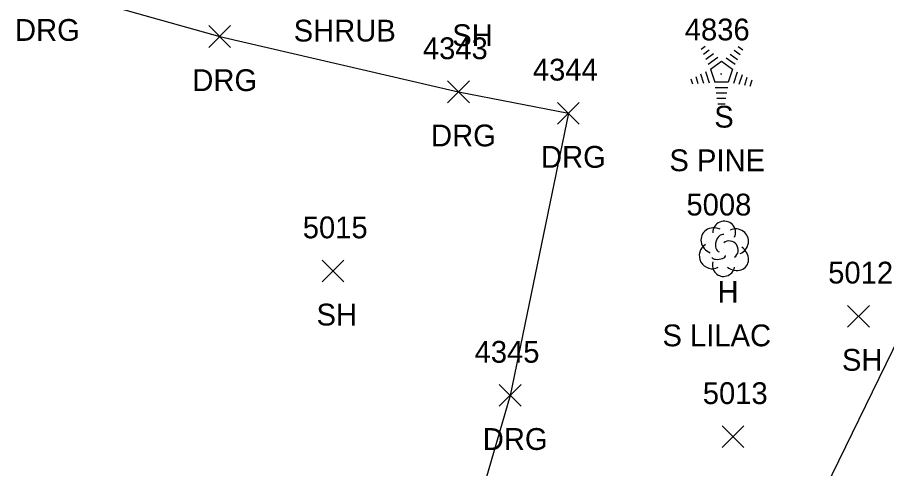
# Model space of a CAD drawing. Extents: x 1482574 to 1485769, y 580696 to 595649.
# Drawn here: x 1483501.8 to 1483581.5, y 583367.9 to 583409.3 of the extents above; entities that cross this region are included whole.
import ezdxf

# ---------------------------------------------------------------- set-up
doc = ezdxf.new("R2010")
doc.units = 0
for name, color, linetype in [('L_A', 7, 'Continuous'), ('L_C', 7, 'Continuous'), ('L_I', 7, 'Continuous'), ('L_TIC', 7, 'Continuous'), ('LBF', 7, 'Continuous'), ('LTC', 7, 'Continuous'), ('LTD', 7, 'Continuous'), ('R_A', 7, 'Continuous'), ('R_I', 7, 'Continuous'), ('R_TIC', 7, 'Continuous'), ('RDG', 7, 'Continuous')]:
    doc.layers.add(name, color=color, linetype=linetype)

msp = doc.modelspace()

# ---------------------------------------------------------------- linework, layer by layer
at = {"layer": 'L_TIC'}
for points in [[(1483529.744, 583385.025), (1483531.744, 583387.025)], [(1483531.744, 583385.025), (1483529.744, 583387.025)], [(1483577.916, 583380.875), (1483579.916, 583382.875)], [(1483579.916, 583380.875), (1483577.916, 583382.875)], [(1483566.42, 583369.818), (1483568.42, 583371.818)], [(1483568.42, 583369.818), (1483566.42, 583371.818)]]:
    msp.add_lwpolyline(points, dxfattribs=at)
at = {"layer": 'LBF'}
msp.add_lwpolyline([(1483587.581, 583390.09), (1483570.95, 583355.989)], dxfattribs=at)
at = {"layer": 'LTC'}
for p, q in [((1483564.506, 583406.389), (1483564.861, 583406.647)), ((1483567.904, 583406.63), (1483568.324, 583406.325)), ((1483564.716, 583405.924), (1483565.245, 583406.308)), ((1483564.925, 583405.458), (1483565.629, 583405.969)), ((1483565.135, 583404.992), (1483566.013, 583405.63)), ((1483566.791, 583405.585), (1483567.601, 583404.996)), ((1483567.162, 583405.933), (1483567.842, 583405.439)), ((1483567.533, 583406.281), (1483568.083, 583405.882)), ((1483565.36, 583404.537), (1483566.371, 583405.272)), ((1483566.371, 583405.272), (1483567.368, 583404.547)), ((1483564.45, 583404.102), (1483564.721, 583403.266)), ((1483564.905, 583404.318), (1483565.236, 583403.299)), ((1483565.36, 583404.537), (1483565.747, 583403.344)), ((1483567.368, 583404.547), (1483566.977, 583403.344)), ((1483567.806, 583404.276), (1483567.468, 583403.236)), ((1483568.25, 583404.025), (1483567.963, 583403.141)), ((1483563.539, 583403.668), (1483563.691, 583403.2)), ((1483563.994, 583403.885), (1483564.206, 583403.233)), ((1483566.977, 583403.344), (1483565.747, 583403.344)), ((1483568.695, 583403.775), (1483568.458, 583403.046)), ((1483569.139, 583403.525), (1483568.952, 583402.951)), ((1483566.939, 583402.844), (1483565.794, 583402.844)), ((1483566.855, 583402.344), (1483565.867, 583402.344)), ((1483566.771, 583401.844), (1483565.94, 583401.844)), ((1483566.687, 583401.344), (1483566.012, 583401.344))]:
    msp.add_line(p, q, dxfattribs=at)
at = {"layer": 'LTD'}
msp.add_line((1483566.564, 583388.118), (1483566.564, 583388.118), dxfattribs=at)
msp.add_line((1483566.564, 583388.118), (1483566.564, 583388.118), dxfattribs=at)
msp.add_arc((1483566.611, 583389.552), 1.047, 335.52715, 180.95627, dxfattribs=at)
for centre, major_axis, ratio, start_param, end_param in [((1483565.772, 583388.785), (1.21, -0.512), 0.895232, 1.570796, 4.712389), ((1483567.606, 583388.702), (-1.141, -0.483), 0.949671, 1.570796, 4.712389), ((1483566.356, 583388.576), (-0.208, -0.792), 0.645439, 3.141593, 6.283185), ((1483567.064, 583387.951), (-0.5, 0.667), 0.989748, 3.141593, 6.283185), ((1483565.481, 583387.409), (0.584, -1.042), 0.959034, 3.141593, 6.283185), ((1483567.564, 583387.285), (-1.09, 0.792), 0.841452, 1.570796, 4.712389), ((1483566.106, 583387.368), (-0.625, -0.083), 0.423636, 0, 3.141593), ((1483566.564, 583386.618), (0.265, 1.061), 0.942809, 1.570796, 4.712389)]:
    msp.add_ellipse(centre, major_axis=major_axis, ratio=ratio, start_param=start_param, end_param=end_param, dxfattribs=at)
at = {"layer": 'R_TIC'}
for points in [[(1483519.36, 583406.534), (1483521.36, 583408.534)], [(1483521.36, 583406.534), (1483519.36, 583408.534)], [(1483541.246, 583401.459), (1483543.246, 583403.459)], [(1483543.246, 583401.459), (1483541.246, 583403.459)], [(1483551.328, 583399.497), (1483553.328, 583401.497)], [(1483553.328, 583399.497), (1483551.328, 583401.497)], [(1483545.987, 583373.611), (1483547.987, 583375.611)], [(1483547.987, 583373.611), (1483545.987, 583375.611)]]:
    msp.add_lwpolyline(points, dxfattribs=at)
at = {"layer": 'RDG'}
msp.add_lwpolyline([(1483504.103, 583412.14), (1483520.36, 583407.534), (1483542.246, 583402.459), (1483552.328, 583400.497), (1483546.987, 583374.611), (1483539.044, 583347.275), (1483523.956, 583351.645), (1483512.246, 583355.48)], dxfattribs=at)

# ---------------------------------------------------------------- texts
at = {"layer": 'L_A'}
for s, p in [('SHRUB', (1483527.141, 583407.078)), ('SH', (1483541.679, 583406.661)), ('S', (1483565.697, 583399.181)), ('H', (1483565.997, 583383.118)), ('SH', (1483529.232, 583381.025)), ('SH', (1483577.404, 583376.875))]:
    msp.add_text(s, height=2, dxfattribs=at).set_placement(p)
at = {"layer": 'L_C'}
for s, p in [('S PINE', (1483561.587, 583395.181)), ('S LILAC', (1483560.95, 583379.118))]:
    msp.add_text(s, height=2, dxfattribs=at).set_placement(p)
at = {"layer": 'L_I'}
for s, p in [('4836', (1483562.996, 583407.181)), ('5008', (1483563.147, 583391.118)), ('5015', (1483527.972, 583389.025)), ('5012', (1483576.144, 583384.875)), ('5013', (1483564.648, 583373.818))]:
    msp.add_text(s, height=2, dxfattribs=at).set_placement(p)
at = {"layer": 'LTC'}
msp.add_text('.', height=1.037, rotation=270, dxfattribs=at).set_placement((1483566.254, 583404.285))
at = {"layer": 'R_A'}
for p in [(1483501.591, 583407.14), (1483517.848, 583402.534), (1483539.734, 583397.459), (1483549.816, 583395.497), (1483544.475, 583369.611)]:
    msp.add_text('DRG', height=2, dxfattribs=at).set_placement(p)
at = {"layer": 'R_I'}
for s, p in [('4343', (1483538.986, 583405.459)), ('4344', (1483549.068, 583403.497)), ('4345', (1483543.727, 583377.611))]:
    msp.add_text(s, height=2, dxfattribs=at).set_placement(p)

doc.saveas('drawing.dxf')
